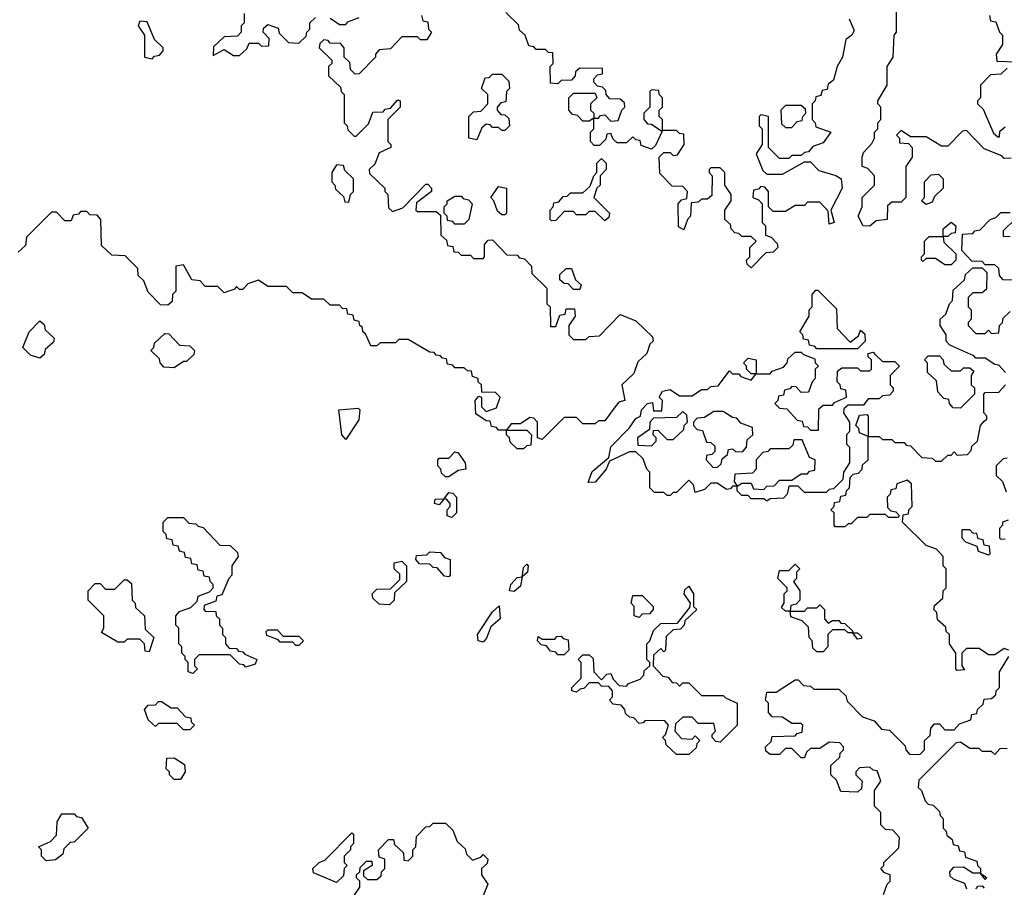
# Model space of a CAD drawing. Extents: x 2776963 to 2884430, y 684484 to 829250.
# Tile 263 of 287: x 2862920 to 2866076, y 819335 to 822115. Entities that reach past the tile are written whole.
import ezdxf

# ---------------------------------------------------------------- set-up
doc = ezdxf.new("R2010")
doc.units = 0

msp = doc.modelspace()

# ---------------------------------------------------------------- linework, layer by layer
at = {"layer": '0CON20XD'}
for points in [[(2865645, 821453.3), (2865623.8, 821455), (2865607.5, 821485), (2865620, 821515), (2865620, 821545), (2865660, 821585), (2865660, 821615), (2865638.3, 821638.3), (2865620, 821645), (2865620, 821675), (2865625, 821690), (2865651.7, 821718.3), (2865660, 821735), (2865660, 821755), (2865670, 821765), (2865670, 821785), (2865680, 821795), (2865680, 821835), (2865670, 821845), (2865670, 821855), (2865700, 821905), (2865700, 821965), (2865720, 821995), (2865722.5, 822065), (2865730, 822075), (2865730, 822235)], [(2864208.3, 822128.3), (2864211.7, 822111.7), (2864228.3, 822108.3), (2864230, 822085), (2864240, 822075), (2864225, 822050), (2864205, 822050), (2864195, 822060), (2864145, 822060), (2864108.3, 822021.7), (2864071.7, 822018.3), (2864060, 822005), (2864060, 821995), (2864008.3, 821941.7), (2863995, 821940), (2863980, 821955), (2863978.3, 821978.3), (2863960, 821995), (2863960, 822025), (2863948.3, 822038.3), (2863915, 822040), (2863908.3, 822048.3), (2863895, 822050), (2863881.7, 822038.3), (2863880, 822025), (2863920, 821985), (2863920, 821975), (2863910, 821965), (2863910, 821935), (2863948.3, 821898.3), (2863950, 821885), (2863960, 821875), (2863960, 821785), (2863970, 821775), (2863971.7, 821761.7), (2863991.7, 821741.7), (2863998.3, 821741.7), (2864038.3, 821781.7), (2864051.7, 821818.3), (2864085, 821820), (2864091.7, 821828.3), (2864108.3, 821831.7), (2864131.7, 821858.3), (2864140, 821855), (2864140, 821835), (2864100, 821795), (2864100, 821725), (2864110, 821715), (2864110, 821705), (2864071.7, 821688.3), (2864058.3, 821651.7), (2864040, 821635), (2864041.7, 821621.7), (2864090, 821575), (2864090, 821565), (2864100, 821555), (2864101.7, 821511.7), (2864115, 821500), (2864148.3, 821511.7), (2864221.7, 821588.3), (2864228.3, 821588.3), (2864240, 821575), (2864240, 821565), (2864191.7, 821528.3), (2864190, 821505), (2864195, 821500), (2864255, 821500), (2864268.3, 821488.3), (2864270, 821425), (2864288.3, 821408.3), (2864291.7, 821391.7), (2864308.3, 821388.3), (2864311.7, 821371.7), (2864325, 821370), (2864335, 821360), (2864365, 821360), (2864375, 821350), (2864405, 821350), (2864410, 821355), (2864410, 821395), (2864421.7, 821408.3), (2864435, 821410), (2864481.7, 821361.7), (2864515, 821360), (2864521.7, 821351.7), (2864538.3, 821348.3), (2864560, 821325), (2864561.7, 821301.7), (2864610, 821255), (2864610, 821205), (2864620, 821195), (2864621.7, 821131.7), (2864638.3, 821131.7), (2864651.7, 821168.3), (2864668.3, 821171.7), (2864671.7, 821188.3), (2864698.3, 821188.3), (2864700, 821165), (2864680, 821135), (2864680, 821105), (2864695, 821090), (2864735, 821090), (2864745, 821100), (2864778.3, 821101.7), (2864845, 821170), (2864895, 821150), (2864948.3, 821098.3), (2864950, 821085), (2864940, 821075), (2864930, 821045), (2864901.7, 821018.3), (2864888.3, 820981.7), (2864850, 820945), (2864860, 820895), (2864840, 820890), (2864825, 820870), (2864795, 820830), (2864775, 820830), (2864765, 820820), (2864725, 820820), (2864705, 820840), (2864665, 820840), (2864595, 820770), (2864580, 820775), (2864580, 820825), (2864568.3, 820838.3), (2864555, 820840), (2864525, 820820), (2864495, 820820), (2864480, 820800), (2864545, 820800), (2864560, 820785), (2864558.3, 820751.7), (2864545, 820750), (2864535, 820740), (2864515, 820740), (2864491.7, 820761.7), (2864490, 820775), (2864480, 820785), (2864480, 820800), (2864455, 820800), (2864448.3, 820808.3), (2864431.7, 820811.7), (2864428.3, 820828.3), (2864415, 820830), (2864381.7, 820851.7), (2864380, 820895), (2864391.7, 820908.3), (2864400, 820905), (2864400, 820875), (2864415, 820860), (2864448.3, 820871.7), (2864460, 820905), (2864445, 820920), (2864401.7, 820921.7), (2864400, 820945), (2864390, 820955), (2864390, 820965), (2864371.7, 820971.7), (2864368.3, 820988.3), (2864355, 820990), (2864345, 821000), (2864315, 821000), (2864308.3, 821008.3), (2864291.7, 821011.7), (2864288.3, 821028.3), (2864275, 821030), (2864268.3, 821038.3), (2864255, 821040), (2864248.3, 821048.3), (2864235, 821050), (2864165, 821090), (2864135, 821090), (2864125, 821080), (2864075, 821080), (2864065, 821070), (2864045, 821070), (2864028.3, 821108.3), (2864020, 821115), (2864018.3, 821128.3), (2864010, 821135), (2864008.3, 821148.3), (2863991.7, 821151.7), (2863988.3, 821168.3), (2863971.7, 821171.7), (2863968.3, 821188.3), (2863955, 821190), (2863945, 821200), (2863915, 821200), (2863895, 821220), (2863855, 821220), (2863825, 821240), (2863795, 821240), (2863775, 821260), (2863715, 821260), (2863685, 821280), (2863651.7, 821268.3), (2863635, 821250), (2863625, 821250), (2863615, 821260), (2863608.3, 821251.7), (2863575, 821240), (2863555, 821260), (2863515, 821260), (2863498.3, 821278.3), (2863471.7, 821281.7), (2863445, 821330), (2863420, 821325), (2863420, 821245), (2863410, 821235), (2863408.3, 821211.7), (2863395, 821200), (2863371.7, 821201.7), (2863331.7, 821241.7), (2863318.3, 821278.3), (2863300, 821295), (2863298.3, 821318.3), (2863258.3, 821358.3), (2863215, 821360), (2863181.7, 821391.7), (2863180, 821475), (2863168.3, 821488.3), (2863145, 821490), (2863135, 821500), (2863115, 821500), (2863108.3, 821491.7), (2863091.7, 821488.3), (2863085, 821470), (2863065, 821470), (2863038.3, 821498.3), (2863021.7, 821498.3), (2862941.7, 821418.3), (2862938.3, 821391.7), (2862915, 821370)], [(2863640, 822135), (2863640, 822105), (2863630, 822095), (2863630, 822075), (2863618.3, 822061.7), (2863575, 822060), (2863541.7, 822028.3), (2863540, 822000), (2863575, 822020), (2863605, 822000), (2863625, 822000)], [(2865578.3, 822118.3), (2865595, 822080), (2865587.5, 822065), (2865568.3, 822051.7), (2865557.5, 821995), (2865540, 821965), (2865528.3, 821921.7), (2865511.7, 821908.3), (2865508.3, 821891.7), (2865491.7, 821888.3), (2865488.3, 821871.7), (2865471.7, 821868.3), (2865470, 821855), (2865460, 821845), (2865460, 821795), (2865470, 821785), (2865471.7, 821771.7), (2865520, 821755), (2865495, 821720), (2865461.7, 821708.3), (2865448.3, 821691.7), (2865435, 821690), (2865425, 821680), (2865395, 821680), (2865385, 821670), (2865355, 821670), (2865320, 821705), (2865320, 821805), (2865295, 821810), (2865290, 821805), (2865290, 821775), (2865300, 821765), (2865300, 821715), (2865280, 821685), (2865301.7, 821631.7), (2865315, 821620), (2865365, 821620), (2865435, 821660), (2865455, 821660), (2865481.7, 821631.7), (2865535.9, 821615.9), (2865552.5, 821605), (2865555.8, 821575), (2865520, 821505), (2865530, 821465), (2865515, 821460), (2865511.7, 821501.7), (2865485, 821530), (2865445, 821530), (2865435, 821520), (2865405, 821520), (2865375, 821500), (2865335, 821500), (2865320, 821515), (2865320, 821565), (2865308.3, 821578.3), (2865295, 821580), (2865288.3, 821571.7), (2865271.7, 821568.3), (2865270, 821545), (2865288.3, 821538.3), (2865300, 821525), (2865300, 821465), (2865310, 821455), (2865310, 821425), (2865328.3, 821418.3), (2865348.3, 821398.3), (2865350, 821385), (2865335, 821370), (2865311.7, 821368.3), (2865265, 821320), (2865251.7, 821331.7), (2865250, 821345), (2865260, 821355), (2865260, 821385), (2865280, 821405), (2865265, 821420), (2865235, 821420), (2865225, 821430), (2865211.7, 821431.7), (2865200, 821445), (2865198.3, 821458.3), (2865180, 821475), (2865180, 821505), (2865200, 821535), (2865200, 821555), (2865180, 821585), (2865180, 821625), (2865165, 821640), (2865135, 821640), (2865130, 821635), (2865130, 821625), (2865140, 821615), (2865138.3, 821551.7), (2865125, 821540), (2865105, 821540), (2865095, 821530), (2865071.7, 821528.3), (2865070, 821485), (2865060, 821475), (2865048.3, 821441.7), (2865031.7, 821451.7), (2865030, 821525), (2865041.7, 821538.3), (2865058.3, 821541.7), (2865060, 821565), (2865045, 821580), (2865011.7, 821581.7), (2864971.7, 821621.7), (2864970, 821675), (2864985, 821690), (2865005, 821690), (2865015, 821680), (2865028.3, 821681.7), (2865050, 821715), (2865048.3, 821748.3), (2865035, 821750), (2865025, 821760), (2864980, 821760), (2864958.3, 821711.7), (2864945, 821700), (2864911.7, 821711.7), (2864908.3, 821728.3), (2864895, 821730), (2864885, 821740), (2864865, 821720), (2864835, 821720), (2864821.7, 821731.7), (2864815, 821750), (2864801.7, 821748.3), (2864798.3, 821731.7), (2864778.3, 821711.7), (2864761.7, 821711.7), (2864750, 821725), (2864750, 821755), (2864760, 821765), (2864760, 821800), (2864745, 821790), (2864725, 821790), (2864708.3, 821808.3), (2864691.7, 821811.7), (2864680, 821825), (2864680, 821865), (2864695, 821880), (2864765, 821880), (2864770, 821865), (2864750, 821845), (2864750, 821825), (2864760, 821815), (2864760, 821800), (2864775, 821800), (2864781.7, 821808.3), (2864795, 821810), (2864815, 821790), (2864838.3, 821791.7), (2864850, 821825), (2864860, 821835), (2864858.3, 821848.3), (2864845, 821860), (2864811.7, 821861.7), (2864800, 821875), (2864798.3, 821888.3), (2864788.3, 821898.3), (2864771.7, 821901.7), (2864760, 821915), (2864760, 821925), (2864771.7, 821938.3), (2864788.3, 821941.7), (2864788.3, 821958.3), (2864715, 821960), (2864701.7, 821948.3), (2864700, 821935), (2864688.3, 821921.7), (2864655, 821920), (2864645, 821910), (2864621.7, 821911.7), (2864620, 821965), (2864630, 821975), (2864628.3, 822008.3), (2864615, 822010), (2864605, 822020), (2864575, 822020), (2864568.3, 822028.3), (2864551.7, 822031.7), (2864540, 822065), (2864521.7, 822081.7), (2864518.3, 822098.3), (2864478.3, 822138.3)], [(2866028.3, 822128.3), (2866031.7, 822111.7), (2866048.3, 822108.3), (2866060, 822075), (2866070, 822065), (2866070, 822035), (2866050, 822005), (2866051.7, 821981.7), (2866115, 821980)], [(2863345, 821990), (2863351.7, 821998.3), (2863368.3, 822001.7), (2863380, 822015), (2863380, 822025), (2863351.7, 822051.7), (2863328.3, 822108.3), (2863305, 822110), (2863300, 822095), (2863320, 822065), (2863320, 821995), (2863345, 821990)], [(2863625, 822000), (2863648.3, 822021.7), (2863655, 822040), (2863685, 822040), (2863695, 822030), (2863718.3, 822031.7), (2863720, 822055), (2863700, 822075), (2863701.7, 822088.3), (2863715, 822100), (2863748.3, 822088.3), (2863751.7, 822071.7), (2863781.7, 822041.7), (2863815, 822040), (2863838.3, 822061.7), (2863840, 822075), (2863850, 822085), (2863850, 822105), (2863868.3, 822121.7)], [(2863915, 822120), (2863945, 822100), (2863965, 822100), (2863971.7, 822108.3), (2864008.3, 822121.7)], [(2864385, 821730), (2864360, 821735), (2864360, 821805), (2864375, 821820), (2864398.3, 821821.7), (2864420, 821845), (2864420, 821875), (2864400, 821895), (2864411.7, 821928.3), (2864425, 821930), (2864435, 821940), (2864465, 821940), (2864488.3, 821918.3), (2864490, 821895), (2864480, 821885), (2864478.3, 821851.7), (2864461.7, 821848.3), (2864450, 821835), (2864450, 821825), (2864461.7, 821811.7), (2864475, 821810), (2864488.3, 821798.3), (2864490, 821775), (2864475, 821760), (2864465, 821760), (2864455, 821770), (2864435, 821770), (2864428.3, 821778.3), (2864415, 821780), (2864401.7, 821768.3), (2864385, 821730)], [(2866085, 821960), (2866065, 821940), (2866031.7, 821938.3), (2866000, 821905), (2866000, 821865), (2865990, 821855), (2865990, 821845), (2866008.3, 821828.3), (2866041.7, 821751.7), (2866055, 821740), (2866060, 821740), (2866061.7, 821758.3), (2866078.3, 821771.7)], [(2864980, 821760), (2864980, 821795), (2864970, 821805), (2864970, 821825), (2864980, 821835), (2864980, 821865), (2864970, 821875), (2864968.3, 821888.3), (2864945, 821890), (2864940, 821885), (2864940, 821835), (2864920, 821815), (2864920, 821795), (2864931.7, 821781.7), (2864945, 821780), (2864975, 821760), (2864980, 821760)], [(2865395, 821770), (2865411.7, 821788.3), (2865428.3, 821791.7), (2865430, 821805), (2865440, 821815), (2865438.3, 821828.3), (2865425, 821840), (2865375, 821840), (2865360, 821825), (2865361.7, 821781.7), (2865375, 821770), (2865395, 821770)], [(2866098.3, 821671.7), (2866075, 821670), (2866068.3, 821678.3), (2866011.7, 821701.7), (2865955, 821760), (2865941.7, 821758.3), (2865895, 821710), (2865875, 821710), (2865825, 821740), (2865775, 821740), (2865745, 821760), (2865730, 821745), (2865740, 821735), (2865740, 821720), (2865768.3, 821718.3), (2865780, 821705), (2865780, 821675), (2865760, 821645), (2865760, 821545), (2865745, 821530), (2865715, 821530), (2865701.7, 821518.3), (2865700, 821475), (2865665, 821470), (2865645, 821453.3)], [(2864795, 821470), (2864765, 821500), (2864745, 821500), (2864735, 821490), (2864705, 821490), (2864695, 821500), (2864665, 821500), (2864638.3, 821471.7), (2864625, 821470), (2864620, 821475), (2864620, 821505), (2864630, 821515), (2864631.7, 821528.3), (2864648.3, 821531.7), (2864661.7, 821548.3), (2864675, 821550), (2864685, 821560), (2864725, 821560), (2864748.3, 821581.7), (2864760, 821615), (2864770, 821625), (2864770, 821655), (2864785, 821670), (2864800, 821655), (2864800, 821635), (2864780, 821615), (2864780, 821585), (2864770, 821575), (2864760, 821545), (2864810, 821495), (2864808.3, 821481.7), (2864795, 821470)], [(2863975, 821530), (2863980, 821555), (2863990, 821565), (2863990, 821605), (2863961.7, 821631.7), (2863958.3, 821648.3), (2863935, 821650), (2863920, 821625), (2863920, 821595), (2863930, 821585), (2863931.7, 821571.7), (2863958.3, 821548.3), (2863961.7, 821531.7), (2863975, 821530)], [(2865825, 821522.5), (2865810, 821535), (2865820, 821545), (2865820, 821595), (2865841.7, 821618.3), (2865865, 821620), (2865880, 821605), (2865880, 821575), (2865851.7, 821548.3), (2865845, 821530), (2865825, 821522.5)], [(2864475, 821490), (2864465, 821490), (2864451.7, 821501.7), (2864440, 821535), (2864430, 821545), (2864455, 821580), (2864480, 821575), (2864480, 821495), (2864475, 821490)], [(2864345, 821460), (2864315, 821460), (2864308.3, 821468.3), (2864291.7, 821471.7), (2864290, 821485), (2864280, 821495), (2864280, 821515), (2864290, 821525), (2864290, 821535), (2864315, 821550), (2864335, 821550), (2864341.7, 821541.7), (2864358.3, 821538.3), (2864370, 821525), (2864360, 821475), (2864345, 821460)], [(2866125, 821280), (2866071.7, 821281.7), (2866060, 821295), (2866058.3, 821318.3), (2866045, 821330), (2866015, 821330), (2866005, 821340), (2865971.7, 821341.7), (2865940, 821375), (2865941.7, 821428.3), (2865975, 821430), (2865981.7, 821438.3), (2865998.3, 821441.7), (2866030, 821475), (2866048.3, 821481.7), (2866065, 821497.5), (2866095, 821496.7)], [(2865905, 821330), (2865885, 821330), (2865855, 821350), (2865825, 821350), (2865815, 821340), (2865810, 821345), (2865810, 821355), (2865820, 821365), (2865820, 821405), (2865835, 821420), (2865880, 821420), (2865880, 821445), (2865905, 821466.7), (2865920, 821455), (2865918.3, 821431.7), (2865905, 821430), (2865895, 821420), (2865880, 821420), (2865881.7, 821401.7), (2865920, 821365), (2865920, 821345), (2865905, 821330)], [(2866110, 821475), (2866071.7, 821438.3), (2866071.7, 821421.7), (2866095, 821420)], [(2864715, 821250), (2864695, 821250), (2864678.3, 821268.3), (2864665, 821270), (2864651.7, 821281.7), (2864651.7, 821298.3), (2864671.7, 821318.3), (2864688.3, 821318.3), (2864701.7, 821281.7), (2864720, 821265), (2864715, 821250)], [(2866080, 820985), (2866058.3, 821008.3), (2866045, 821010), (2866015, 821030), (2865985, 821030), (2865978.3, 821038.3), (2865901.7, 821071.7), (2865890, 821085), (2865890, 821105), (2865870, 821135), (2865870, 821155), (2865888.3, 821171.7), (2865900, 821205), (2865910, 821215), (2865911.7, 821248.3), (2865948.3, 821281.7), (2865951.7, 821298.3), (2865975, 821320), (2866005, 821320), (2866020, 821305), (2866018.3, 821251.7), (2866005, 821240), (2865975, 821240), (2865960, 821225), (2865960, 821195), (2865970, 821185), (2865970, 821155), (2865960, 821145), (2865960, 821135), (2865985, 821110), (2866015, 821110), (2866025, 821120), (2866035, 821110), (2866058.3, 821111.7), (2866060, 821135), (2866070, 821145), (2866071.7, 821158.3), (2866095, 821180)], [(2865605, 821060), (2865475, 821060), (2865468.3, 821068.3), (2865451.7, 821071.7), (2865448.3, 821088.3), (2865431.7, 821091.7), (2865430, 821105), (2865420, 821115), (2865450, 821165), (2865450, 821185), (2865460, 821195), (2865460, 821235), (2865471.7, 821248.3), (2865478.3, 821248.3), (2865538.3, 821188.3), (2865540, 821125), (2865581.7, 821081.7), (2865608.3, 821101.7), (2865615, 821120), (2865628.3, 821108.3), (2865630, 821085), (2865605, 821060)], [(2862985, 821030), (2862955, 821040), (2862930, 821065), (2862950, 821115), (2862985, 821150), (2862998.3, 821138.3), (2863001.7, 821121.7), (2863030, 821095), (2863028.3, 821081.7), (2863001.7, 821058.3), (2862998.3, 821041.7), (2862985, 821030)], [(2863415, 821000), (2863381.7, 821001.7), (2863370, 821015), (2863368.3, 821028.3), (2863340, 821055), (2863350, 821065), (2863351.7, 821078.3), (2863385, 821110), (2863398.3, 821108.3), (2863431.7, 821071.7), (2863465, 821070), (2863480, 821055), (2863478.3, 821041.7), (2863455, 821020), (2863445, 821020), (2863415, 821000)], [(2865315, 820572.5), (2865305, 820580), (2865265, 820580), (2865255, 820590), (2865235, 820590), (2865220, 820605), (2865220, 820620), (2865205, 820620), (2865198.3, 820611.7), (2865185, 820610), (2865155, 820630), (2865135, 820630), (2865115, 820610), (2865085, 820600), (2865080, 820625), (2865065, 820640), (2865025, 820600), (2865015, 820600), (2865005, 820590), (2864995, 820590), (2864985, 820600), (2864955, 820600), (2864940, 820615), (2864940, 820665), (2864930, 820675), (2864918.3, 820708.3), (2864895, 820730), (2864875, 820730), (2864810, 820700), (2864800, 820675), (2864765, 820633.3), (2864742.5, 820632.5), (2864755, 820667.5), (2864808.3, 820711.7), (2864815, 820746.7), (2864873.8, 820806.2), (2864895, 820836.7), (2864910, 820845), (2864913.3, 820865), (2864932.5, 820885), (2864948.3, 820888.3), (2864951.7, 820861.7), (2864978.3, 820861.7), (2864980, 820895), (2864970, 820905), (2864980, 820925), (2865005, 820930), (2865035, 820910), (2865075, 820910), (2865105, 820930), (2865125, 820930), (2865135, 820940), (2865158.3, 820941.7), (2865195, 820990), (2865205, 820980), (2865225, 820980), (2865231.7, 820971.7), (2865265, 820960), (2865280, 820980), (2865265, 820980), (2865250, 820995), (2865250, 821005), (2865240, 821015), (2865255, 821030), (2865280, 821025), (2865280, 820980), (2865325, 820980), (2865331.7, 820988.3), (2865368.3, 821001.7), (2865380, 821015), (2865381.7, 821028.3), (2865405, 821050), (2865425, 821050), (2865431.7, 821041.7), (2865468.3, 821028.3), (2865470, 821015), (2865480, 821005), (2865470, 820995), (2865470, 820965), (2865460, 820955), (2865448.3, 820921.7), (2865425, 820920), (2865408.3, 820938.3), (2865395, 820940), (2865388.3, 820931.7), (2865371.7, 820928.3), (2865368.3, 820911.7), (2865351.7, 820908.3), (2865350, 820895), (2865340, 820885), (2865355, 820870), (2865378.3, 820868.3), (2865411.7, 820831.7), (2865428.3, 820828.3), (2865431.7, 820811.7), (2865445, 820810), (2865455, 820800), (2865480, 820800), (2865481.7, 820868.3), (2865495, 820880), (2865525, 820880), (2865531.7, 820888.3), (2865570, 820905), (2865568.3, 820928.3), (2865551.7, 820931.7), (2865550, 820945), (2865540, 820955), (2865541.7, 820988.3), (2865555, 821000), (2865605, 821000), (2865615, 820990), (2865645, 820990), (2865650, 820995), (2865650, 821025), (2865640, 821035), (2865640, 821045), (2865655, 821050), (2865661.7, 821041.7), (2865685, 821020), (2865725, 821020), (2865740, 821005), (2865710, 820975), (2865710, 820945), (2865720, 820935), (2865720, 820925), (2865708.3, 820911.7), (2865685, 820910), (2865675, 820900), (2865640, 820900), (2865625, 820880), (2865575, 820880), (2865561.7, 820868.3), (2865560, 820855), (2865580, 820825), (2865580, 820795), (2865570, 820785), (2865570, 820755), (2865580, 820745), (2865580, 820695), (2865560, 820665), (2865558.3, 820641.7), (2865528.3, 820611.7), (2865515, 820610), (2865505, 820600), (2865435, 820600), (2865415, 820620), (2865385, 820620), (2865380, 820595), (2865368.3, 820581.7), (2865325, 820580), (2865315, 820572.5)], [(2865935, 820870), (2865911.7, 820871.7), (2865900, 820885), (2865898.3, 820898.3), (2865881.7, 820901.7), (2865863, 820923), (2865858.3, 820958.3), (2865830, 820985), (2865830, 821015), (2865820, 821025), (2865831.7, 821038.3), (2865868.3, 821038.3), (2865880, 821025), (2865881.7, 821011.7), (2865905, 820990), (2865935, 820990), (2865945, 821000), (2865965, 821000), (2865978.3, 820988.3), (2865970, 820975), (2865970, 820945), (2865980, 820935), (2865980, 820915), (2865935, 820870)], [(2866090, 820095), (2866075, 820100), (2866045, 820080), (2866025, 820080), (2865995, 820100), (2865955, 820100), (2865940, 820085), (2865940, 820045), (2865948.3, 820031.7), (2865925, 820030), (2865920, 820035), (2865920, 820085), (2865900, 820115), (2865900, 820145), (2865890, 820155), (2865888.3, 820168.3), (2865861.7, 820191.7), (2865860, 820215), (2865850, 820225), (2865851.7, 820238.3), (2865878.3, 820261.7), (2865880, 820285), (2865890, 820295), (2865890, 820355), (2865880, 820365), (2865880, 820395), (2865858.3, 820418.3), (2865825, 820430), (2865750, 820505), (2865751.7, 820528.3), (2865768.3, 820531.7), (2865770, 820545), (2865780, 820555), (2865778.3, 820628.3), (2865765, 820640), (2865731.7, 820628.3), (2865728.3, 820611.7), (2865711.7, 820608.3), (2865710, 820595), (2865700, 820585), (2865701.7, 820551.7), (2865711.7, 820541.7), (2865728.3, 820538.3), (2865740, 820525), (2865735, 820520), (2865705, 820520), (2865695, 820530), (2865645, 820530), (2865635, 820520), (2865605, 820520), (2865585, 820500), (2865575, 820500), (2865565, 820490), (2865535, 820490), (2865530, 820495), (2865530, 820535), (2865520, 820545), (2865530, 820555), (2865531.7, 820568.3), (2865548.3, 820571.7), (2865551.7, 820588.3), (2865568.3, 820591.7), (2865570, 820605), (2865580, 820615), (2865581.7, 820648.3), (2865591.7, 820658.3), (2865608.3, 820661.7), (2865620, 820675), (2865621.7, 820688.3), (2865640, 820705), (2865640, 820780), (2865611.7, 820791.7), (2865610, 820805), (2865600, 820815), (2865611.7, 820848.3), (2865635, 820850), (2865640, 820845), (2865640, 820780), (2865675, 820780), (2865685, 820770), (2865715, 820770), (2865725, 820760), (2865755, 820760), (2865761.7, 820751.7), (2865775, 820750), (2865811.7, 820711.7), (2865845, 820710), (2865855, 820700), (2865875, 820700), (2865895, 820720), (2865905, 820720), (2865915, 820730), (2865925, 820720), (2865958.3, 820721.7), (2865970, 820735), (2865971.7, 820748.3), (2865990, 820765), (2866000, 820815), (2866011.7, 820828.3), (2866020, 820835), (2866020, 820845), (2866010, 820855), (2866010, 820915), (2866015, 820920), (2866058.3, 820921.7), (2866080, 820945)], [(2863965, 820770), (2863952.5, 820785), (2863942.5, 820865), (2864005, 820870), (2864010, 820865), (2864007, 820833), (2863965, 820770)], [(2864945, 820750), (2864960, 820765), (2864960, 820775), (2864950, 820785), (2864951.7, 820798.3), (2864965, 820800), (2864995, 820770), (2865015, 820770), (2865048.3, 820801.7), (2865050, 820815), (2865060, 820825), (2865058.3, 820848.3), (2865045, 820860), (2865025, 820840), (2864951.7, 820838.3), (2864940, 820825), (2864938.3, 820801.7), (2864900, 820775), (2864901.7, 820751.7), (2864945, 820750)], [(2865155, 820680), (2865168.3, 820691.7), (2865171.7, 820708.3), (2865188.3, 820721.7), (2865191.7, 820738.3), (2865205, 820740), (2865215, 820730), (2865238.3, 820731.7), (2865250, 820745), (2865251.7, 820768.3), (2865270, 820785), (2865268.3, 820808.3), (2865231.7, 820821.7), (2865218.3, 820838.3), (2865205, 820840), (2865175, 820860), (2865145, 820860), (2865115, 820840), (2865091.7, 820838.3), (2865080, 820825), (2865080, 820815), (2865091.7, 820801.7), (2865108.3, 820798.3), (2865121.7, 820761.7), (2865135, 820760), (2865148.3, 820748.3), (2865148.3, 820731.7), (2865138.3, 820721.7), (2865121.7, 820718.3), (2865120, 820705), (2865141.7, 820681.7), (2865155, 820680)], [(2865305, 820610), (2865315, 820620), (2865338.3, 820621.7), (2865355, 820640), (2865395, 820640), (2865425, 820660), (2865445, 820660), (2865451.7, 820668.3), (2865468.3, 820671.7), (2865470, 820705), (2865451.7, 820711.7), (2865428.3, 820768.3), (2865401.7, 820768.3), (2865398.3, 820751.7), (2865385, 820740), (2865325, 820740), (2865318.3, 820731.7), (2865301.7, 820728.3), (2865280, 820705), (2865280, 820675), (2865268.3, 820661.7), (2865211.7, 820658.3), (2865210, 820635), (2865220, 820620), (2865235, 820630), (2865265, 820630), (2865271.7, 820611.7), (2865305, 820610)], [(2864295, 820650), (2864285, 820650), (2864271.7, 820661.7), (2864270, 820675), (2864260, 820685), (2864260, 820705), (2864265, 820710), (2864295, 820710), (2864315, 820730), (2864325, 820727.5), (2864347.5, 820695), (2864350, 820675), (2864325, 820670), (2864295, 820650)], [(2866085, 820710), (2866071.7, 820708.3), (2866050, 820685), (2866050, 820655), (2866070, 820635), (2866081.7, 820601.7)], [(2864305, 820520), (2864290, 820525), (2864290, 820545), (2864300, 820555), (2864300, 820565), (2864288.3, 820578.3), (2864280, 820580), (2864265, 820560), (2864250, 820565), (2864251.7, 820578.3), (2864280, 820580), (2864295, 820600), (2864308.3, 820598.3), (2864320, 820585), (2864320, 820535), (2864305, 820520)], [(2863475, 820020), (2863460, 820025), (2863460, 820055), (2863450, 820065), (2863450, 820075), (2863440, 820085), (2863440, 820105), (2863430, 820115), (2863430, 820165), (2863420, 820175), (2863420, 820205), (2863431.7, 820218.3), (2863468.3, 820231.7), (2863488.3, 820251.7), (2863491.7, 820268.3), (2863528.3, 820281.7), (2863540, 820295), (2863540, 820305), (2863530, 820315), (2863528.3, 820328.3), (2863511.7, 820331.7), (2863508.3, 820348.3), (2863491.7, 820351.7), (2863488.3, 820368.3), (2863471.7, 820371.7), (2863468.3, 820388.3), (2863451.7, 820391.7), (2863448.3, 820408.3), (2863431.7, 820411.7), (2863428.3, 820428.3), (2863411.7, 820431.7), (2863408.3, 820448.3), (2863391.7, 820451.7), (2863390, 820465), (2863380, 820475), (2863380, 820505), (2863395, 820520), (2863445, 820520), (2863461.7, 820501.7), (2863485, 820500), (2863491.7, 820491.7), (2863508.3, 820488.3), (2863561.7, 820431.7), (2863595, 820430), (2863618.3, 820408.3), (2863620, 820395), (2863600, 820365), (2863600, 820335), (2863590, 820325), (2863568.3, 820271.7), (2863551.7, 820268.3), (2863548.3, 820251.7), (2863511.7, 820238.3), (2863510, 820225), (2863515, 820220), (2863548.3, 820218.3), (2863550, 820205), (2863560, 820195), (2863560, 820175), (2863570, 820165), (2863570, 820145), (2863580, 820135), (2863580, 820115), (2863591.7, 820101.7), (2863615, 820100), (2863621.7, 820091.7), (2863635, 820090), (2863641.7, 820081.7), (2863680, 820065), (2863675, 820050), (2863645, 820040), (2863638.3, 820048.3), (2863625, 820050), (2863595, 820080), (2863495, 820080), (2863480, 820065), (2863480, 820045), (2863490, 820035), (2863475, 820020)], [(2866088.3, 820511.7), (2866070, 820505), (2866070, 820495), (2866060, 820485), (2866060, 820455), (2866065, 820450), (2866078.3, 820451.7)], [(2866025, 820400), (2866030, 820405), (2866028.3, 820428.3), (2866011.7, 820431.7), (2866008.3, 820448.3), (2865991.7, 820451.7), (2865988.3, 820468.3), (2865975, 820470), (2865965, 820480), (2865940, 820480), (2865940, 820455), (2865951.7, 820441.7), (2865988.3, 820428.3), (2865991.7, 820411.7), (2866025, 820400)], [(2864295, 820330), (2864281.7, 820331.7), (2864258.3, 820358.3), (2864245, 820360), (2864235, 820370), (2864201.7, 820371.7), (2864190, 820385), (2864191.7, 820398.3), (2864225, 820400), (2864235, 820410), (2864268.3, 820408.3), (2864281.7, 820391.7), (2864300, 820385), (2864300, 820335), (2864295, 820330)], [(2864105, 820240), (2864071.7, 820241.7), (2864051.7, 820261.7), (2864050, 820275), (2864065, 820290), (2864108.3, 820291.7), (2864138.3, 820321.7), (2864138.3, 820338.3), (2864120, 820355), (2864120, 820375), (2864145, 820380), (2864160, 820365), (2864160, 820315), (2864121.7, 820278.3), (2864120, 820255), (2864105, 820240)], [(2864505, 820282.5), (2864490, 820285), (2864493.8, 820305), (2864515, 820327.5), (2864530, 820330), (2864535, 820360), (2864545, 820370), (2864550, 820365), (2864547.5, 820345), (2864530, 820330), (2864525, 820300), (2864505, 820282.5)], [(2865495, 820090), (2865475, 820090), (2865461.7, 820101.7), (2865460, 820125), (2865450, 820135), (2865448.3, 820168.3), (2865428.3, 820188.3), (2865391.7, 820201.7), (2865390, 820220), (2865375, 820220), (2865361.7, 820231.7), (2865370, 820245), (2865370, 820275), (2865380, 820285), (2865380, 820295), (2865350, 820325), (2865355, 820350), (2865385, 820350), (2865405, 820370), (2865420, 820355), (2865410, 820345), (2865410, 820325), (2865400, 820315), (2865420, 820285), (2865420, 820255), (2865408.3, 820241.7), (2865391.7, 820238.3), (2865390, 820220), (2865435, 820220), (2865445, 820230), (2865475, 820230), (2865485, 820240), (2865500, 820225), (2865500, 820195), (2865511.7, 820181.7), (2865525, 820190), (2865545, 820190), (2865551.7, 820181.7), (2865565, 820180), (2865588.3, 820158.3), (2865590, 820150), (2865605, 820150), (2865618.3, 820138.3), (2865618.3, 820131.7), (2865605, 820130), (2865590, 820150), (2865575, 820150), (2865565, 820160), (2865525, 820160), (2865510, 820145), (2865510, 820105), (2865495, 820090)], [(2863335, 820090), (2863321.7, 820091.7), (2863320, 820115), (2863305, 820130), (2863265, 820130), (2863255, 820120), (2863235, 820120), (2863181.7, 820151.7), (2863190, 820165), (2863190, 820205), (2863140, 820255), (2863140, 820285), (2863161.7, 820308.3), (2863178.3, 820308.3), (2863195, 820290), (2863225, 820290), (2863255, 820320), (2863265, 820320), (2863278.3, 820308.3), (2863280, 820255), (2863290, 820245), (2863291.7, 820231.7), (2863320, 820205), (2863321.7, 820161.7), (2863350, 820135), (2863335, 820090)], [(2865065, 819760), (2865025, 819760), (2864991.7, 819791.7), (2864990, 819805), (2864980, 819815), (2864990, 819825), (2865000, 819855), (2864988.3, 819868.3), (2864925, 819870), (2864918.3, 819861.7), (2864905, 819860), (2864888.3, 819878.3), (2864875, 819880), (2864861.7, 819891.7), (2864860, 819905), (2864848.3, 819918.3), (2864821.7, 819921.7), (2864810, 819935), (2864820, 819945), (2864820, 819965), (2864808.3, 819978.3), (2864785, 819980), (2864775, 819990), (2864745, 819990), (2864728.3, 819971.7), (2864715, 819970), (2864705, 819960), (2864690, 819965), (2864690, 819975), (2864720, 820005), (2864720, 820055), (2864710, 820065), (2864725, 820080), (2864745, 820080), (2864758.3, 820068.3), (2864760, 820025), (2864785, 820000), (2864801.7, 820018.3), (2864815, 820020), (2864821.7, 820001.7), (2864841.7, 819981.7), (2864865, 819980), (2864871.7, 819988.3), (2864908.3, 820001.7), (2864920, 820015), (2864921.7, 820028.3), (2864940, 820045), (2864940, 820055), (2864930, 820065), (2864930, 820115), (2864940, 820125), (2864951.7, 820158.3), (2864975, 820180), (2865028.3, 820181.7), (2865068.3, 820231.7), (2865070, 820245), (2865050, 820275), (2865051.7, 820288.3), (2865065, 820300), (2865080, 820275), (2865080, 820235), (2865090, 820225), (2865051.7, 820188.3), (2865050, 820175), (2865038.3, 820161.7), (2865015, 820160), (2864991.7, 820138.3), (2864990, 820095), (2864985, 820090), (2864975, 820100), (2864951.7, 820078.3), (2864950, 820045), (2864981.7, 820011.7), (2864998.3, 820008.3), (2865011.7, 819991.7), (2865025, 819990), (2865035, 819980), (2865045, 819990), (2865065, 819990), (2865105, 819950), (2865175, 819950), (2865181.7, 819941.7), (2865220, 819925), (2865220, 819855), (2865165, 819800), (2865151.7, 819801.7), (2865140, 819815), (2865140, 819825), (2865150, 819835), (2865145, 819860), (2865095, 819860), (2865075, 819880), (2865045, 819880), (2865021.7, 819858.3), (2865020, 819835), (2865041.7, 819811.7), (2865075, 819810), (2865085, 819820), (2865100, 819805), (2865090, 819795), (2865088.3, 819781.7), (2865065, 819760)], [(2864905, 820200), (2864890, 820205), (2864890, 820235), (2864880, 820245), (2864885, 820270), (2864915, 820270), (2864950, 820235), (2864950, 820225), (2864938.3, 820211.7), (2864915, 820210), (2864905, 820200)], [(2864405, 820120), (2864390, 820125), (2864387.5, 820145), (2864435, 820217.5), (2864457, 820237), (2864460, 820195), (2864430, 820170), (2864416.7, 820133.3), (2864405, 820120)], [(2863815, 820110), (2863805, 820110), (2863795, 820120), (2863755, 820120), (2863748.3, 820128.3), (2863711.7, 820141.7), (2863710, 820155), (2863715, 820160), (2863745, 820160), (2863765, 820140), (2863815, 820140), (2863830, 820125), (2863815, 820110)], [(2864665, 820080), (2864645, 820080), (2864638.3, 820088.3), (2864621.7, 820091.7), (2864608.3, 820108.3), (2864591.7, 820111.7), (2864580, 820125), (2864581.7, 820138.3), (2864595, 820130), (2864635, 820130), (2864641.7, 820138.3), (2864655, 820140), (2864661.7, 820131.7), (2864678.3, 820128.3), (2864680, 820095), (2864665, 820080)], [(2865688.3, 819311.7), (2865700, 819345), (2865710, 819355), (2865710, 819375), (2865691.7, 819381.7), (2865680, 819395), (2865690, 819405), (2865690, 819415), (2865738.3, 819461.7), (2865740, 819495), (2865718.3, 819518.3), (2865695, 819520), (2865680, 819535), (2865680, 819575), (2865660, 819595), (2865660, 819645), (2865680, 819675), (2865668.3, 819708.3), (2865655, 819710), (2865645, 819720), (2865611.7, 819718.3), (2865600, 819705), (2865600, 819695), (2865620, 819675), (2865618.3, 819651.7), (2865605, 819640), (2865551.7, 819641.7), (2865538.3, 819678.3), (2865520, 819695), (2865520, 819725), (2865548.3, 819751.7), (2865550, 819765), (2865560, 819775), (2865560, 819785), (2865548.3, 819798.3), (2865515, 819800), (2865485, 819780), (2865455, 819780), (2865441.7, 819768.3), (2865435, 819750), (2865425, 819750), (2865395, 819780), (2865375, 819780), (2865355, 819760), (2865325, 819760), (2865311.7, 819771.7), (2865310, 819785), (2865328.3, 819801.7), (2865331.7, 819818.3), (2865405, 819820), (2865411.7, 819828.3), (2865428.3, 819831.7), (2865430, 819855), (2865425, 819860), (2865395, 819860), (2865365, 819880), (2865331.7, 819881.7), (2865320, 819895), (2865320, 819925), (2865310, 819935), (2865315, 819960), (2865345, 819960), (2865405, 820000), (2865415, 820000), (2865431.7, 819981.7), (2865455, 819980), (2865465, 819970), (2865545, 819970), (2865568.3, 819948.3), (2865571.7, 819931.7), (2865621.7, 819881.7), (2865658.3, 819868.3), (2865681.7, 819841.7), (2865708.3, 819838.3), (2865758.3, 819788.3), (2865760, 819775), (2865771.7, 819761.7), (2865805, 819760), (2865820, 819775), (2865820, 819805), (2865838.3, 819821.7), (2865840, 819845), (2865851.7, 819858.3), (2865868.3, 819858.3), (2865885, 819840), (2865915, 819840), (2865931.7, 819858.3), (2865968.3, 819871.7), (2865971.7, 819888.3), (2865988.3, 819891.7), (2865990, 819905), (2866008.3, 819921.7), (2866011.7, 819938.3), (2866035, 819940), (2866048.3, 819951.7), (2866050, 819965), (2866060, 819975), (2866060, 820025), (2866090, 820075)], [(2863465, 819840), (2863445, 819840), (2863425, 819860), (2863365, 819860), (2863355, 819850), (2863331.7, 819871.7), (2863320, 819905), (2863331.7, 819918.3), (2863355, 819920), (2863365, 819930), (2863375, 819930), (2863405, 819910), (2863425, 819910), (2863451.7, 819881.7), (2863468.3, 819878.3), (2863470, 819865), (2863480, 819855), (2863465, 819840)], [(2866085, 819780), (2866061.7, 819778.3), (2866045, 819760), (2866035, 819770), (2866005, 819770), (2865995, 819780), (2865965, 819780), (2865935, 819800), (2865921.7, 819798.3), (2865801.7, 819678.3), (2865800, 819655), (2865810, 819645), (2865821.7, 819611.7), (2865831.7, 819601.7), (2865848.3, 819598.3), (2865868.3, 819578.3), (2865870, 819565), (2865880, 819555), (2865880, 819525), (2865890, 819515), (2865891.7, 819501.7), (2865908.3, 819488.3), (2865911.7, 819471.7), (2865928.3, 819468.3), (2865931.7, 819451.7), (2865948.3, 819448.3), (2865951.7, 819431.7), (2865988.3, 819418.3), (2865990, 819405), (2866000, 819395), (2866000, 819380), (2866020, 819365), (2866015, 819360), (2866000, 819380), (2865975, 819380), (2865945, 819400), (2865911.7, 819398.3), (2865900, 819385), (2865901.7, 819371.7), (2865911.7, 819361.7), (2865948.3, 819348.3), (2865955, 819330)], [(2863435, 819680), (2863415, 819680), (2863400, 819695), (2863400, 819705), (2863390, 819715), (2863391.7, 819748.3), (2863415, 819750), (2863448.3, 819728.3), (2863450, 819705), (2863435, 819680)], [(2863005, 819420), (2862990, 819435), (2862990, 819455), (2862980, 819465), (2863018.3, 819481.7), (2863038.3, 819501.7), (2863040, 819545), (2863055, 819570), (2863095, 819570), (2863101.7, 819561.7), (2863118.3, 819558.3), (2863140, 819525), (2863095, 819480), (2863081.7, 819478.3), (2863061.7, 819458.3), (2863058.3, 819441.7), (2863035, 819422.5), (2863005, 819420)], [(2863990, 819305), (2864010, 819335), (2864010, 819355), (2864000, 819365), (2864000, 819375), (2864010, 819385), (2864011.7, 819398.3), (2864031.7, 819418.3), (2864048.3, 819418.3), (2864050, 819405), (2864021.7, 819388.3), (2864021.7, 819371.7), (2864035, 819360), (2864065, 819360), (2864078.3, 819371.7), (2864080, 819385), (2864090, 819395), (2864090, 819425), (2864071.7, 819431.7), (2864070, 819455), (2864101.7, 819488.3), (2864118.3, 819488.3), (2864121.7, 819471.7), (2864150, 819445), (2864151.7, 819421.7), (2864165, 819420), (2864180, 819435), (2864180, 819455), (2864190, 819465), (2864191.7, 819498.3), (2864221.7, 819528.3), (2864235, 819530), (2864245, 819540), (2864285, 819540), (2864308.3, 819518.3), (2864321.7, 819481.7), (2864348.3, 819458.3), (2864351.7, 819441.7), (2864371.7, 819421.7), (2864398.3, 819431.7), (2864405, 819440), (2864420, 819425), (2864418.3, 819411.7), (2864400, 819395), (2864400, 819375), (2864420, 819345), (2864400, 819295)], [(2863935, 819350), (2863861.7, 819381.7), (2863860, 819395), (2863880, 819415), (2863898.3, 819421.7), (2863985, 819510), (2863990, 819505), (2863990, 819475), (2863980, 819465), (2863980, 819455), (2863960, 819435), (2863960, 819415), (2863970, 819405), (2863960, 819395), (2863958.3, 819371.7), (2863935, 819350)], [(2865985, 819330), (2865991.7, 819338.3), (2866005, 819340), (2866011.7, 819331.7)]]:
    msp.add_lwpolyline(points, dxfattribs=at)

doc.saveas('drawing.dxf')
